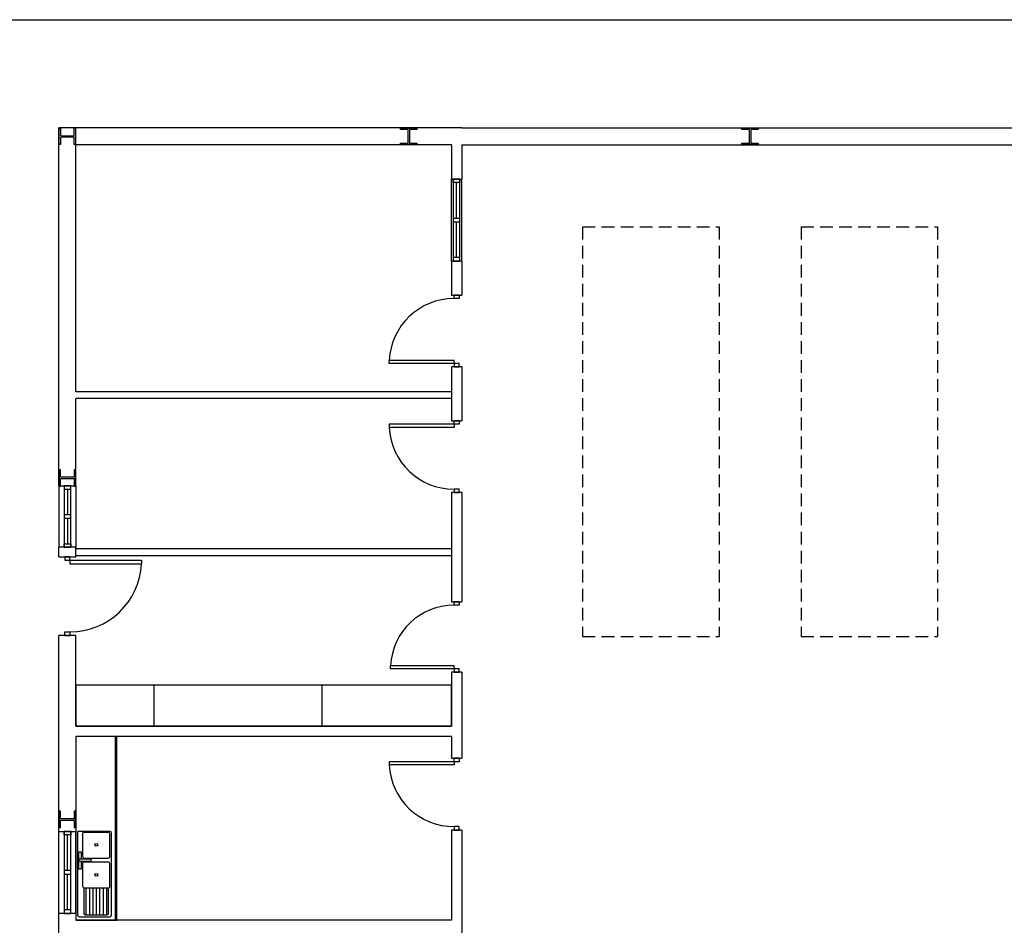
# Model space of a CAD drawing. Header units: millimetres. Extents: x -559 to 10735, y -2326 to 222.
# Tile 494 of 656: x 3795 to 3872, y -1357 to -1286. Entities that reach past the tile are written whole.
import ezdxf

# ---------------------------------------------------------------- set-up
doc = ezdxf.new("R2010")
doc.units = ezdxf.units.MM
doc.header["$LTSCALE"] = 4
doc.linetypes.add('HIDDEN', pattern=[0.375, 0.25, -0.125])
doc.layers.add('Extremos da Area Total', color=253, linetype='Continuous')
doc.layers.add('Planta Baixa', color=251, linetype='Continuous')

# ---------------------------------------------------------------- blocks, each defined once
blk = doc.blocks.new('A1063DH-flat-1-flat-1')
at = {"color": 9}
blk.add_line((0.455, -0.581), (0.457, -0.573), dxfattribs=at)
for points in [[(0.476, 0.625), (0.016, 0.623, 0.553012), (0.001, 0.599, 0.624336)], [(0.001, 0.599), (0.001, -0.599, 0.285257), (0.016, -0.623, 0.233769)], [(0.451, 0.61), (0.095, 0.61, 0.467329), (0.076, 0.587, 0.836247)], [(0.076, 0.587), (0.076, 0.26, 0.40231), (0.101, 0.234, 0.020408)], [(0.476, 0.26), (0.474, 0.592, 0.499438), (0.451, 0.61, 6.940275)], [(0.501, -0.599), (0.499, 0.607, 0.373967), (0.486, 0.623, -14.45072)], [(0.182, 0.183), (0.026, 0.183), (0.026, 0.221), (0.182, 0.221, -0.817655), (0.189, 0.184, 4.933965)], [(0.451, 0.172), (0.095, 0.172, 0.467329), (0.076, 0.149, 0.836247)], [(0.076, 0.149), (0.076, -0.177, 0.40231), (0.101, -0.203, 0.020408)], [(0.101, 0.234), (0.451, 0.234, 0.426218), (0.476, 0.26, -1.041667)], [(0.476, -0.177), (0.474, 0.154, 0.499438), (0.451, 0.172, 6.940275)], [(0.093, -0.202), (0.093, -0.573, 0.285257), (0.108, -0.597, 0.233769)], [(0.101, -0.203), (0.451, -0.203, 0.426218), (0.476, -0.177, -1.041667)], [(0.118, -0.599), (0.432, -0.599, 0.331496), (0.455, -0.581, -0.744843)]]:
    blk.add_lwpolyline(points, format="xyb", dxfattribs=at)
for points in [[(0.057, 0.183), (0.057, 0.073), (0.02, 0.073), (0.02, 0.323), (0.057, 0.323), (0.057, 0.221)], [(0.126, -0.203), (0.126, -0.599)], [(0.176, -0.203), (0.176, -0.599)], [(0.226, -0.203), (0.226, -0.599)], [(0.276, -0.203), (0.276, -0.599)], [(0.326, -0.203), (0.326, -0.599)], [(0.376, -0.203), (0.376, -0.599)], [(0.426, -0.203), (0.426, -0.599)], [(0.457, -0.573), (0.457, -0.203)], [(0.016, -0.623), (0.026, -0.625)], [(0.026, -0.625), (0.472, -0.625)], [(0.108, -0.597), (0.118, -0.599)]]:
    blk.add_lwpolyline(points, dxfattribs=at)
for centre in [(0.276, 0.428), (0.276, -0.011)]:
    blk.add_circle(centre, 0.0214, dxfattribs=at)
blk.add_arc((0.47, -0.594), 0.0315, 274.095, 350.2366, dxfattribs=at)
blk = doc.blocks.new('A1170DK-flat-1-flat-1')
at = {"color": 9}
for p, q in [((0.6, 2.69), (0, 2.69)), ((0, 2.69), (0, 0)), ((0.58, 0), (0.58, 2.69)), ((0.6, 0), (0.6, 2.69)), ((0, 0), (0.6, 0))]:
    blk.add_line(p, q, dxfattribs=at)
blk = doc.blocks.new('AUW01D3S-flat-13-flat-1')
at = {"color": 9}
for p, q in [((-0.125, 0), (-0.125, 1.2)), ((0.125, 0), (0.125, 1.2))]:
    blk.add_line(p, q, dxfattribs=at)
blk = doc.blocks.new('AUD18D1S-flat-31-flat-1')
at = {"color": 9}
for p, q in [((-0.125, 1.2), (0.125, 1.2)), ((0.125, 0), (-0.125, 0))]:
    blk.add_line(p, q, dxfattribs=at)
blk = doc.blocks.new('AUD19D1S-flat-31-flat-1')
at = {"color": 9}
for p, q in [((0, 1.2), (0, 1.2)), ((0, 0), (0, 0))]:
    blk.add_line(p, q, dxfattribs=at)
blk = doc.blocks.new('AUD37D1S-flat-83-flat-1')
at = {"color": 9}
for p, q in [((-0.05, 0.05), (-0.05, 0)), ((0.05, 0.05), (-0.05, 0.05)), ((-0.05, 0), (0.05, 0)), ((0.05, 0), (0.05, 0.05))]:
    blk.add_line(p, q, dxfattribs=at)
at = {"color": 9, "oblique": 36.8699, "width": 1.25, "flags": 3}
for p in [(-0.05, 0.05), (0, 0.05), (0.05, 0.05)]:
    blk.add_attdef('JAMBPT', p, '', height=0.00632, rotation=153.4349, dxfattribs=at)
at = {"color": 9, "width": 0.5, "flags": 3}
for p in [(-0.05, 0.05), (0, 0.05)]:
    blk.add_attdef('JAMBPT', p, '', height=0.01, rotation=90, dxfattribs=at)
blk = doc.blocks.new('AUD37D1S-flat-82-flat-1')
at = {"color": 9}
for p, q in [((-0.05, 0), (0.05, 0)), ((-0.05, -0.05), (-0.05, 0)), ((0.05, 0), (0.05, -0.05)), ((0.05, -0.05), (-0.05, -0.05))]:
    blk.add_line(p, q, dxfattribs=at)
at = {"color": 9, "text_generation_flag": 4, "flags": 3}
for p, height, rotation, width in [((-0.05, -0.05), 0.00632, 206.5651, 1.25), ((-0.05, -0.05), 0.01, 270, 0.5), ((0, -0.05), 0.00632, 206.5651, 1.25), ((0, -0.05), 0.01, 270, 0.5), ((0.05, -0.05), 0.00632, 206.5651, 1.25)]:
    blk.add_attdef('JAMBPT', p, '', height=height, rotation=rotation, dxfattribs=dict(at, width=width))
blk = doc.blocks.new('AUD40D1S-flat-26-flat-1')
at = {"color": 9}
for p, q in [((-0.05, 0.6), (-0.05, -0.6)), ((0.05, 0.6), (-0.05, 0.6)), ((0.05, -0.6), (0.05, 0.6)), ((-0.05, -0.6), (0.05, -0.6))]:
    blk.add_line(p, q, dxfattribs=at)
blk = doc.blocks.new('AUD40D1S-flat-25-flat-1')
at = {"color": 9}
for p, q in [((-0.05, 0.6), (-0.05, -0.6)), ((0.05, 0.6), (-0.05, 0.6)), ((0.05, -0.6), (0.05, 0.6)), ((-0.05, -0.6), (0.05, -0.6))]:
    blk.add_line(p, q, dxfattribs=at)
blk = doc.blocks.new('AUD37D1S-flat-81-flat-1')
at = {"color": 9}
for p, q in [((-0.05, 0.05), (-0.05, 0)), ((0.05, 0.05), (-0.05, 0.05)), ((-0.05, 0), (0.05, 0)), ((0.05, 0), (0.05, 0.05))]:
    blk.add_line(p, q, dxfattribs=at)
at = {"color": 9, "oblique": 36.8699, "width": 1.25, "flags": 3}
for p in [(-0.05, 0.05), (0, 0.05), (0.05, 0.05)]:
    blk.add_attdef('JAMBPT', p, '', height=0.00632, rotation=153.4349, dxfattribs=at)
at = {"color": 9, "width": 0.5, "flags": 3}
for p in [(-0.05, 0.05), (0, 0.05)]:
    blk.add_attdef('JAMBPT', p, '', height=0.01, rotation=90, dxfattribs=at)
blk = doc.blocks.new('AUW01D1S-flat-32-flat-1')
at = {"color": 9}
blk.add_line((0, -0.2625), (0, 0.2625), dxfattribs=at)
blk = doc.blocks.new('AUW01D1S-flat-31-flat-1')
at = {"color": 9}
blk.add_line((0, -0.2625), (0, 0.2625), dxfattribs=at)
blk = doc.blocks.new('AUD18D1S-flat-30-flat-1')
at = {"color": 9}
for p, q in [((-0.125, 0), (0.125, 0)), ((0.125, -1.15), (-0.125, -1.15))]:
    blk.add_line(p, q, dxfattribs=at)
blk = doc.blocks.new('AUD19D1S-flat-30-flat-1')
at = {"color": 9}
for p, q in [((0, 0), (0, 0)), ((0, -1.15), (0, -1.15))]:
    blk.add_line(p, q, dxfattribs=at)
blk = doc.blocks.new('AUD37D1S-flat-80-flat-1')
at = {"color": 9}
for p, q in [((0.0375, 0), (-0.0375, 0)), ((-0.0375, 0), (-0.0375, -0.05)), ((0.0375, -0.05), (0.0375, 0)), ((-0.0375, -0.05), (0.0375, -0.05))]:
    blk.add_line(p, q, dxfattribs=at)
at = {"color": 9, "oblique": 22.61986, "width": 1.083333, "flags": 3}
for p in [(-0.0375, -0.05), (0, -0.05), (0.0375, -0.05)]:
    blk.add_attdef('JAMBPT', p, '', height=0.00588, rotation=326.30993, dxfattribs=at)
at = {"color": 9, "width": 0.666667, "flags": 3}
for p in [(0, -0.05), (0.0375, -0.05)]:
    blk.add_attdef('JAMBPT', p, '', height=0.0075, rotation=270, dxfattribs=at)
blk = doc.blocks.new('AUD37D1S-flat-79-flat-1')
at = {"color": 9}
for p, q in [((-0.0375, 0.05), (0.0375, 0.05)), ((-0.0375, 0), (-0.0375, 0.05)), ((0.0375, 0), (-0.0375, 0)), ((0.0375, 0.05), (0.0375, 0))]:
    blk.add_line(p, q, dxfattribs=at)
at = {"color": 9, "text_generation_flag": 4, "flags": 3}
for p, height, rotation, width in [((-0.0375, 0.05), 0.00588, 33.69007, 1.083333), ((0, 0.05), 0.0075, 90, 0.666667), ((0, 0.05), 0.00588, 33.69007, 1.083333), ((0.0375, 0.05), 0.0075, 90, 0.666667), ((0.0375, 0.05), 0.00588, 33.69007, 1.083333)]:
    blk.add_attdef('JAMBPT', p, '', height=height, rotation=rotation, dxfattribs=dict(at, width=width))
blk = doc.blocks.new('AUD41D1S-flat-18-flat-1')
at = {"color": 9}
for p, q in [((0.0375, 0.575), (-0.0375, 0.575)), ((-0.0375, -0.575), (0.0375, -0.575))]:
    blk.add_line(p, q, dxfattribs=at)
blk = doc.blocks.new('AUD29D1S-flat-18-flat-1')
at = {"color": 9}
for p, q in [((0, 0.525), (0, 0.474)), ((0, 0.525), (1.05, 0.525)), ((0, 0.474), (1.05, 0.474)), ((1.05, 0.525), (1.05, 0.474))]:
    blk.add_line(p, q, dxfattribs=at)
blk.add_ellipse((0, 0.525), major_axis=(-0.742, 0.742), ratio=1, start_param=2.356194, end_param=3.878361, dxfattribs=at)
blk = doc.blocks.new('AUW01D3S-flat-12-flat-1')
at = {"color": 9}
for p, q in [((-0.125, 0), (-0.125, -0.9)), ((0.125, 0), (0.125, -0.9))]:
    blk.add_line(p, q, dxfattribs=at)
blk = doc.blocks.new('AUD18D1S-flat-29-flat-1')
at = {"color": 9}
for p, q in [((-0.125, 0), (0.125, 0)), ((0.125, -0.9), (-0.125, -0.9))]:
    blk.add_line(p, q, dxfattribs=at)
blk = doc.blocks.new('AUD19D1S-flat-29-flat-1')
at = {"color": 9}
for p, q in [((0, 0), (0, 0)), ((0, -0.9), (0, -0.9))]:
    blk.add_line(p, q, dxfattribs=at)
blk = doc.blocks.new('AUD37D1S-flat-78-flat-1')
at = {"color": 9}
for p, q in [((0.05, 0), (-0.05, 0)), ((-0.05, 0), (-0.05, -0.05)), ((0.05, -0.05), (0.05, 0)), ((-0.05, -0.05), (0.05, -0.05))]:
    blk.add_line(p, q, dxfattribs=at)
at = {"color": 9, "oblique": 36.8699, "width": 1.25, "flags": 3}
for p in [(-0.05, -0.05), (0, -0.05), (0.05, -0.05)]:
    blk.add_attdef('JAMBPT', p, '', height=0.00632, rotation=333.4349, dxfattribs=at)
at = {"color": 9, "width": 0.5, "flags": 3}
for p in [(0, -0.05), (0.05, -0.05)]:
    blk.add_attdef('JAMBPT', p, '', height=0.01, rotation=270, dxfattribs=at)
blk = doc.blocks.new('AUD37D1S-flat-77-flat-1')
at = {"color": 9}
for p, q in [((-0.05, 0.05), (0.05, 0.05)), ((-0.05, 0), (-0.05, 0.05)), ((0.05, 0), (-0.05, 0)), ((0.05, 0.05), (0.05, 0))]:
    blk.add_line(p, q, dxfattribs=at)
at = {"color": 9, "text_generation_flag": 4, "flags": 3}
for p, height, rotation, width in [((-0.05, 0.05), 0.00632, 26.5651, 1.25), ((0, 0.05), 0.01, 90, 0.5), ((0, 0.05), 0.00632, 26.5651, 1.25), ((0.05, 0.05), 0.01, 90, 0.5), ((0.05, 0.05), 0.00632, 26.5651, 1.25)]:
    blk.add_attdef('JAMBPT', p, '', height=height, rotation=rotation, dxfattribs=dict(at, width=width))
blk = doc.blocks.new('AUD40D1S-flat-24-flat-1')
at = {"color": 9}
for p, q in [((0.05, 0.45), (-0.05, 0.45)), ((-0.05, 0.45), (-0.05, -0.45)), ((0.05, -0.45), (0.05, 0.45)), ((-0.05, -0.45), (0.05, -0.45))]:
    blk.add_line(p, q, dxfattribs=at)
blk = doc.blocks.new('AUD40D1S-flat-23-flat-1')
at = {"color": 9}
for p, q in [((0.05, 0.45), (-0.05, 0.45)), ((-0.05, 0.45), (-0.05, -0.45)), ((0.05, -0.45), (0.05, 0.45)), ((-0.05, -0.45), (0.05, -0.45))]:
    blk.add_line(p, q, dxfattribs=at)
blk = doc.blocks.new('AUD37D1S-flat-76-flat-1')
at = {"color": 9}
for p, q in [((0.05, 0), (-0.05, 0)), ((-0.05, 0), (-0.05, -0.05)), ((0.05, -0.05), (0.05, 0)), ((-0.05, -0.05), (0.05, -0.05))]:
    blk.add_line(p, q, dxfattribs=at)
at = {"color": 9, "oblique": 36.8699, "width": 1.25, "flags": 3}
for p in [(-0.05, -0.05), (0, -0.05), (0.05, -0.05)]:
    blk.add_attdef('JAMBPT', p, '', height=0.00632, rotation=333.4349, dxfattribs=at)
at = {"color": 9, "width": 0.5, "flags": 3}
for p in [(0, -0.05), (0.05, -0.05)]:
    blk.add_attdef('JAMBPT', p, '', height=0.01, rotation=270, dxfattribs=at)
blk = doc.blocks.new('AUW01D1S-flat-30-flat-1')
at = {"color": 9}
blk.add_line((0, 0.1875), (0, -0.1875), dxfattribs=at)
blk = doc.blocks.new('AUW01D1S-flat-29-flat-1')
at = {"color": 9}
blk.add_line((0, 0.1875), (0, -0.1875), dxfattribs=at)
blk = doc.blocks.new('AUD18D1S-flat-28-flat-1')
at = {"color": 9}
for p, q in [((-0.075, 1.03), (0.075, 1.03)), ((0.075, 0), (-0.075, 0))]:
    blk.add_line(p, q, dxfattribs=at)
blk = doc.blocks.new('AUD19D1S-flat-28-flat-1')
at = {"color": 9}
for p, q in [((0, 1.03), (0, 1.03)), ((0, 0), (0, 0))]:
    blk.add_line(p, q, dxfattribs=at)
blk = doc.blocks.new('AUD37D1S-flat-75-flat-1')
at = {"color": 9}
for p, q in [((-0.0375, 0.05), (-0.0375, 0)), ((0.0375, 0.05), (-0.0375, 0.05)), ((-0.0375, 0), (0.0375, 0)), ((0.0375, 0), (0.0375, 0.05))]:
    blk.add_line(p, q, dxfattribs=at)
at = {"color": 9, "oblique": 22.61986, "width": 1.083333, "flags": 3}
for p in [(-0.0375, 0.05), (0, 0.05), (0.0375, 0.05)]:
    blk.add_attdef('JAMBPT', p, '', height=0.00588, rotation=146.30993, dxfattribs=at)
at = {"color": 9, "width": 0.666667, "flags": 3}
for p in [(-0.0375, 0.05), (0, 0.05)]:
    blk.add_attdef('JAMBPT', p, '', height=0.0075, rotation=90, dxfattribs=at)
blk = doc.blocks.new('AUD37D1S-flat-74-flat-1')
at = {"color": 9}
for p, q in [((-0.0375, 0), (0.0375, 0)), ((-0.0375, -0.05), (-0.0375, 0)), ((0.0375, 0), (0.0375, -0.05)), ((0.0375, -0.05), (-0.0375, -0.05))]:
    blk.add_line(p, q, dxfattribs=at)
at = {"color": 9, "text_generation_flag": 4, "flags": 3}
for p, height, rotation, width in [((-0.0375, -0.05), 0.00588, 213.69007, 1.083333), ((-0.0375, -0.05), 0.0075, 270, 0.666667), ((0, -0.05), 0.00588, 213.69007, 1.083333), ((0, -0.05), 0.0075, 270, 0.666667), ((0.0375, -0.05), 0.00588, 213.69007, 1.083333)]:
    blk.add_attdef('JAMBPT', p, '', height=height, rotation=rotation, dxfattribs=dict(at, width=width))
blk = doc.blocks.new('AUD41D1S-flat-17-flat-1')
at = {"color": 9}
for p, q in [((0.0375, 0.515), (-0.0375, 0.515)), ((-0.0375, -0.515), (0.0375, -0.515))]:
    blk.add_line(p, q, dxfattribs=at)
blk = doc.blocks.new('AUD29D1S-flat-17-flat-1')
at = {"color": 9}
for p, q in [((-0.93, -0.465), (-0.93, -0.42)), ((0, -0.42), (-0.93, -0.42)), ((0, -0.465), (0, -0.42)), ((0, -0.465), (-0.93, -0.465))]:
    blk.add_line(p, q, dxfattribs=at)
blk.add_ellipse((0, -0.465), major_axis=(-0.658, 0.658), ratio=1, start_param=-0.785398, end_param=0.736768, dxfattribs=at)
blk = doc.blocks.new('AUD18D1S-flat-27-flat-1')
at = {"color": 9}
for p, q in [((-0.075, 1.05), (0.075, 1.05)), ((0.075, 0), (-0.075, 0))]:
    blk.add_line(p, q, dxfattribs=at)
blk = doc.blocks.new('AUD19D1S-flat-27-flat-1')
at = {"color": 9}
for p, q in [((0, 1.05), (0, 1.05)), ((0, 0), (0, 0))]:
    blk.add_line(p, q, dxfattribs=at)
blk = doc.blocks.new('AUD37D1S-flat-73-flat-1')
at = {"color": 9}
for p, q in [((-0.0375, 0.05), (-0.0375, 0)), ((0.0375, 0.05), (-0.0375, 0.05)), ((-0.0375, 0), (0.0375, 0)), ((0.0375, 0), (0.0375, 0.05))]:
    blk.add_line(p, q, dxfattribs=at)
at = {"color": 9, "oblique": 22.61986, "width": 1.083333, "flags": 3}
for p in [(-0.0375, 0.05), (0, 0.05), (0.0375, 0.05)]:
    blk.add_attdef('JAMBPT', p, '', height=0.00588, rotation=146.30993, dxfattribs=at)
at = {"color": 9, "width": 0.666667, "flags": 3}
for p in [(-0.0375, 0.05), (0, 0.05)]:
    blk.add_attdef('JAMBPT', p, '', height=0.0075, rotation=90, dxfattribs=at)
blk = doc.blocks.new('AUD37D1S-flat-72-flat-1')
at = {"color": 9}
for p, q in [((-0.0375, 0), (0.0375, 0)), ((-0.0375, -0.05), (-0.0375, 0)), ((0.0375, 0), (0.0375, -0.05)), ((0.0375, -0.05), (-0.0375, -0.05))]:
    blk.add_line(p, q, dxfattribs=at)
at = {"color": 9, "text_generation_flag": 4, "flags": 3}
for p, height, rotation, width in [((-0.0375, -0.05), 0.00588, 213.69007, 1.083333), ((-0.0375, -0.05), 0.0075, 270, 0.666667), ((0, -0.05), 0.00588, 213.69007, 1.083333), ((0, -0.05), 0.0075, 270, 0.666667), ((0.0375, -0.05), 0.00588, 213.69007, 1.083333)]:
    blk.add_attdef('JAMBPT', p, '', height=height, rotation=rotation, dxfattribs=dict(at, width=width))
blk = doc.blocks.new('AUD41D1S-flat-16-flat-1')
at = {"color": 9}
for p, q in [((0.0375, 0.525), (-0.0375, 0.525)), ((-0.0375, -0.525), (0.0375, -0.525))]:
    blk.add_line(p, q, dxfattribs=at)
blk = doc.blocks.new('AUD30D1S-flat-4-flat-1')
at = {"color": 9}
for p, q in [((-0.95, 0.475), (-0.95, 0.429)), ((0, 0.475), (-0.95, 0.475)), ((0, 0.475), (0, 0.429)), ((0, 0.429), (-0.95, 0.429))]:
    blk.add_line(p, q, dxfattribs=at)
blk.add_ellipse((0, 0.475), major_axis=(0.672, 0.672), ratio=1, start_param=2.404825, end_param=3.926991, dxfattribs=at)
blk = doc.blocks.new('AUD18D1S-flat-26-flat-1')
at = {"color": 9}
for p, q in [((-0.075, 1.05), (0.075, 1.05)), ((0.075, 0), (-0.075, 0))]:
    blk.add_line(p, q, dxfattribs=at)
blk = doc.blocks.new('AUD19D1S-flat-26-flat-1')
at = {"color": 9}
for p, q in [((0, 1.05), (0, 1.05)), ((0, 0), (0, 0))]:
    blk.add_line(p, q, dxfattribs=at)
blk = doc.blocks.new('AUD37D1S-flat-71-flat-1')
at = {"color": 9}
for p, q in [((-0.0375, 0.05), (-0.0375, 0)), ((0.0375, 0.05), (-0.0375, 0.05)), ((-0.0375, 0), (0.0375, 0)), ((0.0375, 0), (0.0375, 0.05))]:
    blk.add_line(p, q, dxfattribs=at)
at = {"color": 9, "oblique": 22.61986, "width": 1.083333, "flags": 3}
for p in [(-0.0375, 0.05), (0, 0.05), (0.0375, 0.05)]:
    blk.add_attdef('JAMBPT', p, '', height=0.00588, rotation=146.30993, dxfattribs=at)
at = {"color": 9, "width": 0.666667, "flags": 3}
for p in [(-0.0375, 0.05), (0, 0.05)]:
    blk.add_attdef('JAMBPT', p, '', height=0.0075, rotation=90, dxfattribs=at)
blk = doc.blocks.new('AUD37D1S-flat-70-flat-1')
at = {"color": 9}
for p, q in [((-0.0375, 0), (0.0375, 0)), ((-0.0375, -0.05), (-0.0375, 0)), ((0.0375, 0), (0.0375, -0.05)), ((0.0375, -0.05), (-0.0375, -0.05))]:
    blk.add_line(p, q, dxfattribs=at)
at = {"color": 9, "text_generation_flag": 4, "flags": 3}
for p, height, rotation, width in [((-0.0375, -0.05), 0.00588, 213.69007, 1.083333), ((-0.0375, -0.05), 0.0075, 270, 0.666667), ((0, -0.05), 0.00588, 213.69007, 1.083333), ((0, -0.05), 0.0075, 270, 0.666667), ((0.0375, -0.05), 0.00588, 213.69007, 1.083333)]:
    blk.add_attdef('JAMBPT', p, '', height=height, rotation=rotation, dxfattribs=dict(at, width=width))
blk = doc.blocks.new('AUD41D1S-flat-15-flat-1')
at = {"color": 9}
for p, q in [((0.0375, 0.525), (-0.0375, 0.525)), ((-0.0375, -0.525), (0.0375, -0.525))]:
    blk.add_line(p, q, dxfattribs=at)
blk = doc.blocks.new('AUD29D1S-flat-16-flat-1')
at = {"color": 9}
for p, q in [((-0.95, -0.475), (-0.95, -0.429)), ((0, -0.429), (-0.95, -0.429)), ((0, -0.475), (0, -0.429)), ((0, -0.475), (-0.95, -0.475))]:
    blk.add_line(p, q, dxfattribs=at)
blk.add_ellipse((0, -0.475), major_axis=(0.672, 0.672), ratio=1, start_param=0.785398, end_param=2.307564, dxfattribs=at)
blk = doc.blocks.new('AUW01D3S-flat-11-flat-1')
at = {"color": 9}
for p, q in [((-0.075, 0), (-0.075, 1.2)), ((0.075, 0), (0.075, 1.2))]:
    blk.add_line(p, q, dxfattribs=at)
blk = doc.blocks.new('AUD18D1S-flat-25-flat-1')
at = {"color": 9}
for p, q in [((-0.075, 1.2), (0.075, 1.2)), ((0.075, 0), (-0.075, 0))]:
    blk.add_line(p, q, dxfattribs=at)
blk = doc.blocks.new('AUD19D1S-flat-25-flat-1')
at = {"color": 9}
for p, q in [((0, 1.2), (0, 1.2)), ((0, 0), (0, 0))]:
    blk.add_line(p, q, dxfattribs=at)
blk = doc.blocks.new('AUD37D1S-flat-69-flat-1')
at = {"color": 9}
for p, q in [((-0.05, 0.05), (-0.05, 0)), ((0.05, 0.05), (-0.05, 0.05)), ((-0.05, 0), (0.05, 0)), ((0.05, 0), (0.05, 0.05))]:
    blk.add_line(p, q, dxfattribs=at)
at = {"color": 9, "oblique": 36.8699, "width": 1.25, "flags": 3}
for p in [(-0.05, 0.05), (0, 0.05), (0.05, 0.05)]:
    blk.add_attdef('JAMBPT', p, '', height=0.00632, rotation=153.4349, dxfattribs=at)
at = {"color": 9, "width": 0.5, "flags": 3}
for p in [(-0.05, 0.05), (0, 0.05)]:
    blk.add_attdef('JAMBPT', p, '', height=0.01, rotation=90, dxfattribs=at)
blk = doc.blocks.new('AUD37D1S-flat-68-flat-1')
at = {"color": 9}
for p, q in [((-0.05, 0), (0.05, 0)), ((-0.05, -0.05), (-0.05, 0)), ((0.05, 0), (0.05, -0.05)), ((0.05, -0.05), (-0.05, -0.05))]:
    blk.add_line(p, q, dxfattribs=at)
at = {"color": 9, "text_generation_flag": 4, "flags": 3}
for p, height, rotation, width in [((-0.05, -0.05), 0.00632, 206.5651, 1.25), ((-0.05, -0.05), 0.01, 270, 0.5), ((0, -0.05), 0.00632, 206.5651, 1.25), ((0, -0.05), 0.01, 270, 0.5), ((0.05, -0.05), 0.00632, 206.5651, 1.25)]:
    blk.add_attdef('JAMBPT', p, '', height=height, rotation=rotation, dxfattribs=dict(at, width=width))
blk = doc.blocks.new('AUD40D1S-flat-22-flat-1')
at = {"color": 9}
for p, q in [((-0.05, 0.6), (-0.05, -0.6)), ((0.05, 0.6), (-0.05, 0.6)), ((0.05, -0.6), (0.05, 0.6)), ((-0.05, -0.6), (0.05, -0.6))]:
    blk.add_line(p, q, dxfattribs=at)
blk = doc.blocks.new('AUD40D1S-flat-21-flat-1')
at = {"color": 9}
for p, q in [((-0.05, 0.6), (-0.05, -0.6)), ((0.05, 0.6), (-0.05, 0.6)), ((0.05, -0.6), (0.05, 0.6)), ((-0.05, -0.6), (0.05, -0.6))]:
    blk.add_line(p, q, dxfattribs=at)
blk = doc.blocks.new('AUD37D1S-flat-67-flat-1')
at = {"color": 9}
for p, q in [((-0.05, 0.05), (-0.05, 0)), ((0.05, 0.05), (-0.05, 0.05)), ((-0.05, 0), (0.05, 0)), ((0.05, 0), (0.05, 0.05))]:
    blk.add_line(p, q, dxfattribs=at)
at = {"color": 9, "oblique": 36.8699, "width": 1.25, "flags": 3}
for p in [(-0.05, 0.05), (0, 0.05), (0.05, 0.05)]:
    blk.add_attdef('JAMBPT', p, '', height=0.00632, rotation=153.4349, dxfattribs=at)
at = {"color": 9, "width": 0.5, "flags": 3}
for p in [(-0.05, 0.05), (0, 0.05)]:
    blk.add_attdef('JAMBPT', p, '', height=0.01, rotation=90, dxfattribs=at)
blk = doc.blocks.new('AUW01D1S-flat-28-flat-1')
at = {"color": 9}
blk.add_line((0, -0.2625), (0, 0.2625), dxfattribs=at)
blk = doc.blocks.new('AUW01D1S-flat-27-flat-1')
at = {"color": 9}
blk.add_line((0, -0.2625), (0, 0.2625), dxfattribs=at)
blk = doc.blocks.new('AUD18D1S-flat-24-flat-1')
at = {"color": 9}
for p, q in [((-0.075, 1.05), (0.075, 1.05)), ((0.075, 0), (-0.075, 0))]:
    blk.add_line(p, q, dxfattribs=at)
blk = doc.blocks.new('AUD19D1S-flat-24-flat-1')
at = {"color": 9}
for p, q in [((0, 1.05), (0, 1.05)), ((0, 0), (0, 0))]:
    blk.add_line(p, q, dxfattribs=at)
blk = doc.blocks.new('AUD37D1S-flat-66-flat-1')
at = {"color": 9}
for p, q in [((-0.0375, 0.05), (-0.0375, 0)), ((0.0375, 0.05), (-0.0375, 0.05)), ((-0.0375, 0), (0.0375, 0)), ((0.0375, 0), (0.0375, 0.05))]:
    blk.add_line(p, q, dxfattribs=at)
at = {"color": 9, "oblique": 22.61986, "width": 1.083333, "flags": 3}
for p in [(-0.0375, 0.05), (0, 0.05), (0.0375, 0.05)]:
    blk.add_attdef('JAMBPT', p, '', height=0.00588, rotation=146.30993, dxfattribs=at)
at = {"color": 9, "width": 0.666667, "flags": 3}
for p in [(-0.0375, 0.05), (0, 0.05)]:
    blk.add_attdef('JAMBPT', p, '', height=0.0075, rotation=90, dxfattribs=at)
blk = doc.blocks.new('AUD37D1S-flat-65-flat-1')
at = {"color": 9}
for p, q in [((-0.0375, 0), (0.0375, 0)), ((-0.0375, -0.05), (-0.0375, 0)), ((0.0375, 0), (0.0375, -0.05)), ((0.0375, -0.05), (-0.0375, -0.05))]:
    blk.add_line(p, q, dxfattribs=at)
at = {"color": 9, "text_generation_flag": 4, "flags": 3}
for p, height, rotation, width in [((-0.0375, -0.05), 0.00588, 213.69007, 1.083333), ((-0.0375, -0.05), 0.0075, 270, 0.666667), ((0, -0.05), 0.00588, 213.69007, 1.083333), ((0, -0.05), 0.0075, 270, 0.666667), ((0.0375, -0.05), 0.00588, 213.69007, 1.083333)]:
    blk.add_attdef('JAMBPT', p, '', height=height, rotation=rotation, dxfattribs=dict(at, width=width))
blk = doc.blocks.new('AUD41D1S-flat-14-flat-1')
at = {"color": 9}
for p, q in [((0.0375, 0.525), (-0.0375, 0.525)), ((-0.0375, -0.525), (0.0375, -0.525))]:
    blk.add_line(p, q, dxfattribs=at)
blk = doc.blocks.new('AUD30D1S-flat-3-flat-1')
at = {"color": 9}
for p, q in [((-0.95, 0.475), (-0.95, 0.429)), ((0, 0.475), (-0.95, 0.475)), ((0, 0.475), (0, 0.429)), ((0, 0.429), (-0.95, 0.429))]:
    blk.add_line(p, q, dxfattribs=at)
blk.add_ellipse((0, 0.475), major_axis=(0.672, 0.672), ratio=1, start_param=2.404825, end_param=3.926991, dxfattribs=at)

msp = doc.modelspace()

# ---------------------------------------------------------------- linework, layer by layer
at = {"layer": 'Extremos da Area Total'}
msp.add_lwpolyline([(3685.386, -1302.873), (3685.386, -1285.944), (4188.195, -1285.944), (4188.195, -1431.227), (3685.386, -1431.227), (3685.386, -1305.723)], dxfattribs=at)
at = {"layer": 'Planta Baixa'}
for p, q in [((3829.414, -1294.456), (3797.694, -1294.456)), ((3797.694, -1322.626), (3797.694, -1294.456)), ((3829.414, -1294.456), (4129.003, -1294.456)), ((3828.607, -1295.8), (3799.038, -1295.8)), ((3799.038, -1315.228), (3799.038, -1295.8)), ((3828.607, -1295.8), (3828.607, -1298.488)), ((3829.414, -1295.8), (3829.414, -1298.488)), ((3829.414, -1295.8), (4129.003, -1295.8)), ((3828.607, -1304.939), (3828.607, -1307.627)), ((3829.414, -1304.939), (3829.414, -1307.627)), ((3828.607, -1313.272), (3828.607, -1317.52)), ((3829.414, -1313.272), (3829.414, -1317.52)), ((3828.607, -1315.228), (3799.038, -1315.228)), ((3828.607, -1315.766), (3799.038, -1315.766)), ((3799.038, -1322.626), (3799.038, -1315.766)), ((3828.607, -1323.165), (3828.607, -1331.761)), ((3829.414, -1323.165), (3829.414, -1331.761)), ((3797.694, -1328.218), (3797.694, -1327.464)), ((3799.038, -1328.218), (3799.038, -1327.464)), ((3828.607, -1327.593), (3799.038, -1327.593)), ((3828.607, -1328.131), (3799.038, -1328.131)), ((3797.694, -1349.831), (3797.694, -1334.401)), ((3799.038, -1341.551), (3799.038, -1334.401)), ((3828.607, -1337.298), (3828.607, -1341.551)), ((3829.414, -1337.298), (3829.414, -1344.078)), ((3805.2, -1341.551), (3805.2, -1338.31)), ((3818.418, -1341.551), (3818.418, -1338.31)), ((3828.607, -1341.551), (3799.038, -1341.551)), ((3803.877, -1341.551), (3813.229, -1341.551)), ((3828.607, -1342.358), (3799.038, -1342.358)), ((3799.038, -1342.358), (3799.038, -1349.831)), ((3828.607, -1342.358), (3828.607, -1344.078)), ((3828.607, -1349.723), (3828.607, -1356.82)), ((3829.414, -1349.723), (3829.414, -1358.324)), ((3797.694, -1364.346), (3797.694, -1356.282)), ((3799.038, -1356.282), (3799.038, -1356.82)), ((3828.607, -1356.82), (3799.038, -1356.82))]:
    msp.add_line(p, q, dxfattribs=at)
at = {"layer": 'Planta Baixa', "linetype": 'HIDDEN'}
for p, q in [((3838.934, -1302.242), (3849.686, -1302.242)), ((3838.934, -1302.242), (3838.934, -1334.5)), ((3849.686, -1302.242), (3849.686, -1334.5)), ((3856.138, -1302.242), (3856.138, -1334.5)), ((3856.138, -1302.242), (3866.89, -1302.242)), ((3866.89, -1302.242), (3866.89, -1334.5)), ((3838.934, -1334.5), (3849.686, -1334.5)), ((3856.138, -1334.5), (3866.89, -1334.5))]:
    msp.add_line(p, q, dxfattribs=at)
at = {"layer": 'Planta Baixa'}
for points in [[(3799.011, -1295.773), (3798.904, -1295.773), (3798.904, -1295.235, 0.414214), (3798.85, -1295.181), (3797.882, -1295.181, 0.414214), (3797.828, -1295.235), (3797.828, -1295.773), (3797.721, -1295.773), (3797.721, -1294.482), (3797.828, -1294.482), (3797.828, -1295.02, 0.414214), (3797.882, -1295.074), (3798.85, -1295.074, 0.414214), (3798.904, -1295.02), (3798.904, -1294.482), (3799.011, -1294.482)], [(3825.892, -1294.482), (3825.892, -1294.59), (3825.354, -1294.59, 0.414214), (3825.301, -1294.644), (3825.301, -1295.611, 0.414214), (3825.354, -1295.665), (3825.892, -1295.665), (3825.892, -1295.773), (3824.602, -1295.773), (3824.602, -1295.665), (3825.139, -1295.665, 0.414214), (3825.193, -1295.611), (3825.193, -1294.644, 0.414214), (3825.139, -1294.59), (3824.602, -1294.59), (3824.602, -1294.482)], [(3852.773, -1294.482), (3852.773, -1294.59), (3852.236, -1294.59, 0.414214), (3852.182, -1294.644), (3852.182, -1295.611, 0.414214), (3852.236, -1295.665), (3852.773, -1295.665), (3852.773, -1295.773), (3851.483, -1295.773), (3851.483, -1295.665), (3852.021, -1295.665, 0.414214), (3852.074, -1295.611), (3852.074, -1294.644, 0.414214), (3852.021, -1294.59), (3851.483, -1294.59), (3851.483, -1294.482)], [(3797.721, -1322.654), (3797.828, -1322.654), (3797.828, -1322.116, -0.414214), (3797.882, -1322.062), (3798.85, -1322.062, -0.414214), (3798.904, -1322.116), (3798.904, -1322.654), (3799.011, -1322.654), (3799.011, -1321.364), (3798.904, -1321.364), (3798.904, -1321.901, -0.414214), (3798.85, -1321.955), (3797.882, -1321.955, -0.414214), (3797.828, -1321.901), (3797.828, -1321.364), (3797.721, -1321.364)], [(3797.721, -1349.535), (3797.828, -1349.535), (3797.828, -1348.997, -0.414214), (3797.882, -1348.944), (3798.85, -1348.944, -0.414214), (3798.904, -1348.997), (3798.904, -1349.535), (3799.011, -1349.535), (3799.011, -1348.245), (3798.904, -1348.245), (3798.904, -1348.782, -0.414214), (3798.85, -1348.836), (3797.882, -1348.836, -0.414214), (3797.828, -1348.782), (3797.828, -1348.245), (3797.721, -1348.245)]]:
    msp.add_lwpolyline(points, format="xyb", close=True, dxfattribs=at)
msp.add_lwpolyline([(3799.038, -1341.551), (3828.607, -1341.551), (3828.607, -1338.31), (3799.038, -1338.31)], close=True, dxfattribs=at)

# ---------------------------------------------------------------- block references
at = {"layer": 'Planta Baixa', "xscale": 5.376215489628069, "yscale": 5.376215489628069, "zscale": 5.376215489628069}
for name, p in [('AUW01D3S-flat-11-flat-1', (3829.01, -1304.939)), ('AUD18D1S-flat-25-flat-1', (3829.01, -1304.939)), ('AUD37D1S-flat-68-flat-1', (3829.01, -1298.488)), ('AUD40D1S-flat-22-flat-1', (3829.01, -1301.713)), ('AUD40D1S-flat-21-flat-1', (3829.01, -1301.713)), ('AUD19D1S-flat-25-flat-1', (3829.01, -1304.939)), ('AUW01D1S-flat-27-flat-1', (3829.01, -1300.168)), ('AUD37D1S-flat-67-flat-1', (3829.01, -1301.848)), ('AUW01D1S-flat-28-flat-1', (3829.01, -1303.259)), ('AUD37D1S-flat-69-flat-1', (3829.01, -1304.939)), ('AUD29D1S-flat-16-flat-1', (3828.809, -1310.45)), ('AUD18D1S-flat-26-flat-1', (3829.01, -1313.272)), ('AUD37D1S-flat-70-flat-1', (3829.01, -1307.627)), ('AUD41D1S-flat-15-flat-1', (3829.01, -1310.45)), ('AUD19D1S-flat-26-flat-1', (3829.01, -1313.272)), ('AUD37D1S-flat-71-flat-1', (3829.01, -1313.272)), ('AUD30D1S-flat-4-flat-1', (3828.809, -1320.342)), ('AUD18D1S-flat-27-flat-1', (3829.01, -1323.165)), ('AUD37D1S-flat-72-flat-1', (3829.01, -1317.52)), ('AUD41D1S-flat-16-flat-1', (3829.01, -1320.342)), ('AUD19D1S-flat-27-flat-1', (3829.01, -1323.165)), ('AUW01D3S-flat-12-flat-1', (3798.366, -1322.626)), ('AUD18D1S-flat-29-flat-1', (3798.366, -1322.626)), ('AUD37D1S-flat-78-flat-1', (3798.366, -1322.626)), ('AUD40D1S-flat-24-flat-1', (3798.366, -1325.045)), ('AUD40D1S-flat-23-flat-1', (3798.366, -1325.045)), ('AUD19D1S-flat-29-flat-1', (3798.366, -1322.626)), ('AUW01D1S-flat-30-flat-1', (3798.366, -1323.903)), ('AUD37D1S-flat-73-flat-1', (3829.01, -1323.165)), ('AUD37D1S-flat-76-flat-1', (3798.366, -1324.911)), ('AUW01D1S-flat-29-flat-1', (3798.366, -1326.188)), ('AUD37D1S-flat-77-flat-1', (3798.366, -1327.464)), ('AUD18D1S-flat-30-flat-1', (3798.366, -1328.218)), ('AUD37D1S-flat-80-flat-1', (3798.366, -1328.218)), ('AUD41D1S-flat-18-flat-1', (3798.366, -1331.31)), ('AUD19D1S-flat-30-flat-1', (3798.366, -1328.218)), ('AUD29D1S-flat-18-flat-1', (3798.567, -1331.31)), ('AUD29D1S-flat-17-flat-1', (3828.809, -1334.53)), ('AUD18D1S-flat-28-flat-1', (3829.01, -1337.298)), ('AUD37D1S-flat-74-flat-1', (3829.01, -1331.761)), ('AUD41D1S-flat-17-flat-1', (3829.01, -1334.53)), ('AUD19D1S-flat-28-flat-1', (3829.01, -1337.298)), ('AUD37D1S-flat-79-flat-1', (3798.366, -1334.401)), ('AUD37D1S-flat-75-flat-1', (3829.01, -1337.298)), ('A1170DK-flat-1-flat-1', (3799.038, -1356.82)), ('AUD30D1S-flat-3-flat-1', (3828.809, -1346.901)), ('AUD18D1S-flat-24-flat-1', (3829.01, -1349.723)), ('AUD37D1S-flat-65-flat-1', (3829.01, -1344.078)), ('AUD41D1S-flat-14-flat-1', (3829.01, -1346.901)), ('AUD19D1S-flat-24-flat-1', (3829.01, -1349.723)), ('AUW01D3S-flat-13-flat-1', (3798.366, -1356.282)), ('AUD18D1S-flat-31-flat-1', (3798.366, -1356.282)), ('AUD37D1S-flat-82-flat-1', (3798.366, -1349.831)), ('AUD40D1S-flat-26-flat-1', (3798.366, -1353.056)), ('AUD40D1S-flat-25-flat-1', (3798.366, -1353.056)), ('AUD19D1S-flat-31-flat-1', (3798.366, -1356.282)), ('A1063DH-flat-1-flat-1', (3799.151, -1353.19)), ('AUD37D1S-flat-66-flat-1', (3829.01, -1349.723)), ('AUW01D1S-flat-31-flat-1', (3798.366, -1351.511)), ('AUD37D1S-flat-81-flat-1', (3798.366, -1353.191)), ('AUW01D1S-flat-32-flat-1', (3798.366, -1354.602)), ('AUD37D1S-flat-83-flat-1', (3798.366, -1356.282))]:
    msp.add_blockref(name, p, dxfattribs=at)

doc.saveas('drawing.dxf')
